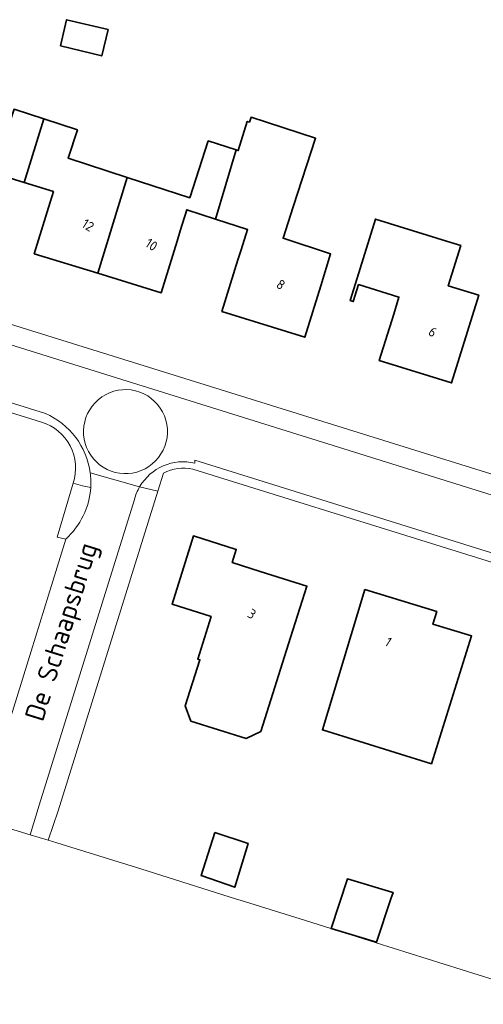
# Model space of a CAD drawing. Extents: x 184422 to 188298, y 343471 to 350189.
# Tile 382 of 513: x 187314 to 187357, y 348700 to 348792. Entities that reach past the tile are written whole.
import ezdxf
from ezdxf.enums import TextEntityAlignment as Align

# ---------------------------------------------------------------- set-up
doc = ezdxf.new("R2010")
doc.units = 0
for name, color, linetype, lineweight in [('B-WA-OG-TERREIN_CULTUURSCHEIDING-GV', 252, 'Continuous', 18), ('B-WA-OG-TERREIN_ERF-GV', 252, 'Continuous', 18), ('B-WA-OG-TOPOGRAFIE-T18', 252, 'Continuous', 18), ('B-WA-VH-VERHARDING_OPEN-GV', 252, 'Continuous', 18), ('B-WA-VH-VERHARDING_SIERBESTRATING-GV', 252, 'Continuous', 18), ('B-WA-VH-VERHARDING_STRAATBAKSTEEN-GV', 252, 'Continuous', 18), ('B-WE-OG-BEBOUWING-GV', 250, 'Continuous', 35), ('B-WE-OG-BEBOUWING-T18', 10, 'Continuous', 18)]:
    doc.layers.add(name, color=color, linetype=linetype, lineweight=lineweight)
doc.styles.add('NLCS-ISO-M1000-T18', font='NLCS-ISO.ttf', dxfattribs={"height": 1.8})
doc.styles.add('NLCS-ISO-M500-T18', font='NLCS-ISO.ttf', dxfattribs={"height": 0.9})

msp = doc.modelspace()

# ---------------------------------------------------------------- linework, layer by layer
at = {"layer": 'B-WA-OG-TERREIN_CULTUURSCHEIDING-GV', "flags": 128}
for points in [[(187325.651, 348712.808), (187317.862, 348715.227), (187317.067, 348715.472), (187315.398, 348715.97), (187310.622, 348717.434), (187310.588, 348717.324), (187283.016, 348725.979), (187279.48, 348715.122), (187252.37, 348723.434), (187251.39, 348723.73), (187251.746, 348725.994), (187249.734, 348724.289), (187250.407, 348722.421), (187250.408, 348722.418), (187251.067, 348720.588), (187254.671, 348714.292)], [(187325.651, 348712.808), (187317.862, 348715.227), (187317.067, 348715.472), (187315.398, 348715.97), (187310.622, 348717.434), (187310.588, 348717.324), (187283.016, 348725.979), (187279.48, 348715.122), (187252.37, 348723.434), (187251.39, 348723.73), (187251.746, 348725.994), (187249.734, 348724.289), (187250.407, 348722.421), (187250.408, 348722.418), (187251.067, 348720.588), (187254.671, 348714.292)], [(187325.651, 348712.808), (187317.862, 348715.227), (187317.067, 348715.472), (187315.398, 348715.97), (187310.622, 348717.434), (187310.588, 348717.324), (187283.016, 348725.979), (187279.48, 348715.122), (187252.37, 348723.434), (187251.39, 348723.73), (187251.746, 348725.994), (187249.734, 348724.289), (187250.407, 348722.421), (187250.408, 348722.418), (187251.067, 348720.588), (187254.671, 348714.292)], [(187362.406, 348681.033), (187370.614, 348692.526), (187372.029, 348694.507), (187372.085, 348694.634), (187372.709, 348698.06), (187347.481, 348705.967), (187340.921, 348708.037), (187334.866, 348709.914), (187334.517, 348710.024), (187325.651, 348712.808)], [(187362.406, 348681.033), (187370.614, 348692.526), (187372.029, 348694.507), (187372.085, 348694.634), (187372.709, 348698.06), (187347.481, 348705.967), (187340.921, 348708.037), (187334.866, 348709.914), (187334.517, 348710.024), (187325.651, 348712.808)], [(187362.406, 348681.033), (187370.614, 348692.526), (187372.029, 348694.507), (187372.085, 348694.634), (187372.709, 348698.06), (187347.481, 348705.967), (187340.921, 348708.037), (187334.866, 348709.914), (187334.517, 348710.024), (187325.651, 348712.808)]]:
    msp.add_lwpolyline(points, dxfattribs=at)
at = {"layer": 'B-WA-OG-TERREIN_ERF-GV', "flags": 128}
for points in [[(187228.87, 348789.636), (187272.853, 348775.982), (187379.954, 348742.636), (187380.845, 348742.359)], [(187228.87, 348789.636), (187272.853, 348775.982), (187379.954, 348742.636), (187380.845, 348742.359)], [(187228.87, 348789.636), (187272.853, 348775.982), (187379.954, 348742.636), (187380.845, 348742.359)], [(187313.89, 348783.247), (187316.645, 348782.352), (187319.777, 348781.334), (187318.925, 348778.712), (187324.394, 348776.935), (187330.192, 348775.05), (187331.903, 348780.317), (187334.508, 348779.478), (187334.682, 348779.422), (187335.524, 348782.126), (187335.727, 348782.06), (187335.871, 348782.504), (187341.853, 348780.559), (187339.784, 348774.192), (187338.848, 348771.281), (187343.251, 348769.836), (187342.334, 348766.889), (187340.848, 348762.115), (187333.177, 348764.502), (187334.663, 348769.276), (187334.957, 348770.223), (187335.547, 348772.095), (187332.574, 348773.06), (187329.914, 348773.923), (187329.309, 348771.974), (187329.019, 348771.028), (187327.542, 348766.228), (187321.657, 348768.038), (187315.773, 348769.848), (187317.243, 348774.627), (187317.548, 348775.62), (187314.833, 348776.462), (187312.118, 348777.304)], [(187313.89, 348783.247), (187316.645, 348782.352), (187319.777, 348781.334), (187318.925, 348778.712), (187324.394, 348776.935), (187330.192, 348775.05), (187331.903, 348780.317), (187334.508, 348779.478), (187334.682, 348779.422), (187335.524, 348782.126), (187335.727, 348782.06), (187335.871, 348782.504), (187341.853, 348780.559), (187339.784, 348774.192), (187338.848, 348771.281), (187343.251, 348769.836), (187342.334, 348766.889), (187340.848, 348762.115), (187333.177, 348764.502), (187334.663, 348769.276), (187334.957, 348770.223), (187335.547, 348772.095), (187332.574, 348773.06), (187329.914, 348773.923), (187329.309, 348771.974), (187329.019, 348771.028), (187327.542, 348766.228), (187321.657, 348768.038), (187315.773, 348769.848), (187317.243, 348774.627), (187317.548, 348775.62), (187314.833, 348776.462), (187312.118, 348777.304)], [(187313.89, 348783.247), (187316.645, 348782.352), (187319.777, 348781.334), (187318.925, 348778.712), (187324.394, 348776.935), (187330.192, 348775.05), (187331.903, 348780.317), (187334.508, 348779.478), (187334.682, 348779.422), (187335.524, 348782.126), (187335.727, 348782.06), (187335.871, 348782.504), (187341.853, 348780.559), (187339.784, 348774.192), (187338.848, 348771.281), (187343.251, 348769.836), (187342.334, 348766.889), (187340.848, 348762.115), (187333.177, 348764.502), (187334.663, 348769.276), (187334.957, 348770.223), (187335.547, 348772.095), (187332.574, 348773.06), (187329.914, 348773.923), (187329.309, 348771.974), (187329.019, 348771.028), (187327.542, 348766.228), (187321.657, 348768.038), (187315.773, 348769.848), (187317.243, 348774.627), (187317.548, 348775.62), (187314.833, 348776.462), (187312.118, 348777.304)], [(187316.437, 348754.233), (187270.123, 348768.656)], [(187316.437, 348754.233), (187270.123, 348768.656)], [(187316.437, 348754.233), (187270.123, 348768.656)], [(187327.759, 348749.499), (187327.235, 348747.823), (187317.969, 348718.209), (187317.067, 348715.472), (187317.862, 348715.227)], [(187327.759, 348749.499), (187327.235, 348747.823), (187317.969, 348718.209), (187317.067, 348715.472), (187317.862, 348715.227)], [(187327.759, 348749.499), (187327.235, 348747.823), (187317.969, 348718.209), (187317.067, 348715.472), (187317.862, 348715.227)], [(187377.906, 348734.844), (187377.061, 348735.203), (187376.493, 348735.444), (187376.524, 348735.523), (187330.467, 348749.878)], [(187377.906, 348734.844), (187377.061, 348735.203), (187376.493, 348735.444), (187376.524, 348735.523), (187330.467, 348749.878)], [(187377.906, 348734.844), (187377.061, 348735.203), (187376.493, 348735.444), (187376.524, 348735.523), (187330.467, 348749.878)], [(187253.561, 348731.683), (187251.746, 348725.994), (187251.39, 348723.73), (187252.37, 348723.434), (187279.48, 348715.122), (187283.016, 348725.979), (187310.588, 348717.324), (187310.622, 348717.434), (187318.68, 348743.391), (187317.897, 348743.582), (187319.375, 348748.588)], [(187253.561, 348731.683), (187251.746, 348725.994), (187251.39, 348723.73), (187252.37, 348723.434), (187279.48, 348715.122), (187283.016, 348725.979), (187310.588, 348717.324), (187310.622, 348717.434), (187318.68, 348743.391), (187317.897, 348743.582), (187319.375, 348748.588)], [(187253.561, 348731.683), (187251.746, 348725.994), (187251.39, 348723.73), (187252.37, 348723.434), (187279.48, 348715.122), (187283.016, 348725.979), (187310.588, 348717.324), (187310.622, 348717.434), (187318.68, 348743.391), (187317.897, 348743.582), (187319.375, 348748.588)], [(187317.862, 348715.227), (187325.651, 348712.808), (187334.517, 348710.024), (187334.866, 348709.914), (187340.921, 348708.037), (187347.481, 348705.967), (187372.709, 348698.06), (187372.857, 348698.013), (187374.127, 348702.208), (187381.94, 348727.455), (187382.023, 348727.722)], [(187317.862, 348715.227), (187325.651, 348712.808), (187334.517, 348710.024), (187334.866, 348709.914), (187340.921, 348708.037), (187347.481, 348705.967), (187372.709, 348698.06), (187372.857, 348698.013), (187374.127, 348702.208), (187381.94, 348727.455), (187382.023, 348727.722)], [(187317.862, 348715.227), (187325.651, 348712.808), (187334.517, 348710.024), (187334.866, 348709.914), (187340.921, 348708.037), (187347.481, 348705.967), (187372.709, 348698.06), (187372.857, 348698.013), (187374.127, 348702.208), (187381.94, 348727.455), (187382.023, 348727.722)]]:
    msp.add_lwpolyline(points, dxfattribs=at)
for points in [[(187347.41, 348773.059), (187354.389, 348770.897), (187355.318, 348770.609), (187354.163, 348766.88), (187356.992, 348766.003), (187355.952, 348762.646), (187354.472, 348757.87), (187347.765, 348759.949), (187349.101, 348764.259), (187349.588, 348765.832), (187345.844, 348766.993), (187345.357, 348765.419), (187345.07, 348765.508), (187345.558, 348767.082)], [(187347.41, 348773.059), (187354.389, 348770.897), (187355.318, 348770.609), (187354.163, 348766.88), (187356.992, 348766.003), (187355.952, 348762.646), (187354.472, 348757.87), (187347.765, 348759.949), (187349.101, 348764.259), (187349.588, 348765.832), (187345.844, 348766.993), (187345.357, 348765.419), (187345.07, 348765.508), (187345.558, 348767.082)], [(187347.41, 348773.059), (187354.389, 348770.897), (187355.318, 348770.609), (187354.163, 348766.88), (187356.992, 348766.003), (187355.952, 348762.646), (187354.472, 348757.87), (187347.765, 348759.949), (187349.101, 348764.259), (187349.588, 348765.832), (187345.844, 348766.993), (187345.357, 348765.419), (187345.07, 348765.508), (187345.558, 348767.082)], [(187339.543, 348734.267), (187336.781, 348725.561), (187335.422, 348724.892), (187330.301, 348726.517), (187329.773, 348727.942), (187331.128, 348732.212), (187330.926, 348732.276), (187332.168, 348736.226), (187328.543, 348737.366), (187330.533, 348743.691), (187334.506, 348742.432), (187334.125, 348741.231), (187336.728, 348740.405), (187341.055, 348739.033)], [(187339.543, 348734.267), (187336.781, 348725.561), (187335.422, 348724.892), (187330.301, 348726.517), (187329.773, 348727.942), (187331.128, 348732.212), (187330.926, 348732.276), (187332.168, 348736.226), (187328.543, 348737.366), (187330.533, 348743.691), (187334.506, 348742.432), (187334.125, 348741.231), (187336.728, 348740.405), (187341.055, 348739.033)], [(187339.543, 348734.267), (187336.781, 348725.561), (187335.422, 348724.892), (187330.301, 348726.517), (187329.773, 348727.942), (187331.128, 348732.212), (187330.926, 348732.276), (187332.168, 348736.226), (187328.543, 348737.366), (187330.533, 348743.691), (187334.506, 348742.432), (187334.125, 348741.231), (187336.728, 348740.405), (187341.055, 348739.033)], [(187352.599, 348722.567), (187342.5, 348725.709), (187344.477, 348732.248), (187346.43, 348738.709), (187353.107, 348736.691), (187352.747, 348735.502), (187356.324, 348734.412)], [(187352.599, 348722.567), (187342.5, 348725.709), (187344.477, 348732.248), (187346.43, 348738.709), (187353.107, 348736.691), (187352.747, 348735.502), (187356.324, 348734.412)], [(187352.599, 348722.567), (187342.5, 348725.709), (187344.477, 348732.248), (187346.43, 348738.709), (187353.107, 348736.691), (187352.747, 348735.502), (187356.324, 348734.412)]]:
    msp.add_lwpolyline(points, close=True, dxfattribs=at)
at = {"layer": 'B-WA-OG-TERREIN_ERF-GV'}
for points in [[(187319.375, 348748.588, 0.423597), (187316.437, 348754.233)], [(187319.375, 348748.588, 0.423597), (187316.437, 348754.233)], [(187319.375, 348748.588, 0.423597), (187316.437, 348754.233)], [(187330.467, 348749.878, 0.185827), (187327.759, 348749.499)], [(187330.467, 348749.878, 0.185827), (187327.759, 348749.499)], [(187330.467, 348749.878, 0.185827), (187327.759, 348749.499)]]:
    msp.add_lwpolyline(points, format="xyb", dxfattribs=at)
at = {"layer": 'B-WA-VH-VERHARDING_OPEN-GV'}
for points in [[(187330.657, 348750.43, 0.332625), (187325.542, 348748.247)], [(187330.657, 348750.43, 0.332625), (187325.542, 348748.247)], [(187330.657, 348750.43, 0.332625), (187325.542, 348748.247)], [(187327.759, 348749.499, -0.185827), (187330.467, 348749.878)], [(187327.759, 348749.499, -0.185827), (187330.467, 348749.878)], [(187327.759, 348749.499, -0.185827), (187330.467, 348749.878)]]:
    msp.add_lwpolyline(points, format="xyb", dxfattribs=at)
at = {"layer": 'B-WA-VH-VERHARDING_OPEN-GV', "flags": 128}
for points in [[(187330.467, 348749.878), (187376.524, 348735.523), (187376.493, 348735.444), (187377.061, 348735.203), (187377.327, 348735.829), (187377.452, 348736.098), (187373.811, 348737.236), (187330.668, 348750.716), (187330.657, 348750.43)], [(187330.467, 348749.878), (187376.524, 348735.523), (187376.493, 348735.444), (187377.061, 348735.203), (187377.327, 348735.829), (187377.452, 348736.098), (187373.811, 348737.236), (187330.668, 348750.716), (187330.657, 348750.43)], [(187330.467, 348749.878), (187376.524, 348735.523), (187376.493, 348735.444), (187377.061, 348735.203), (187377.327, 348735.829), (187377.452, 348736.098), (187373.811, 348737.236), (187330.668, 348750.716), (187330.657, 348750.43)], [(187325.542, 348748.247), (187327.235, 348747.823), (187327.759, 348749.499)], [(187325.542, 348748.247), (187327.235, 348747.823), (187327.759, 348749.499)], [(187325.542, 348748.247), (187327.235, 348747.823), (187327.759, 348749.499)]]:
    msp.add_lwpolyline(points, dxfattribs=at)
at = {"layer": 'B-WA-VH-VERHARDING_SIERBESTRATING-GV', "flags": 128}
msp.add_lwpolyline([(187321.147, 348755.728), (187320.916, 348755.394), (187320.72, 348755.039), (187320.563, 348754.664), (187320.446, 348754.276), (187320.37, 348753.877), (187320.336, 348753.472), (187320.344, 348753.066), (187320.395, 348752.664), (187320.487, 348752.268), (187320.62, 348751.885), (187320.793, 348751.517), (187321.003, 348751.17), (187321.247, 348750.846), (187321.525, 348750.55), (187321.832, 348750.284), (187322.165, 348750.051), (187322.52, 348749.855), (187322.894, 348749.697), (187323.282, 348749.578), (187323.681, 348749.501), (187324.085, 348749.466), (187324.491, 348749.473), (187324.894, 348749.522), (187325.289, 348749.613), (187325.673, 348749.745), (187326.041, 348749.917), (187326.389, 348750.126), (187326.714, 348750.37), (187327.011, 348750.646), (187327.278, 348750.952), (187327.515, 348751.285), (187327.716, 348751.642), (187327.878, 348752.017), (187327.999, 348752.408), (187328.079, 348752.809), (187328.117, 348753.216), (187328.111, 348753.625), (187328.062, 348754.032), (187327.971, 348754.43), (187327.839, 348754.817), (187327.666, 348755.188), (187327.456, 348755.539), (187327.21, 348755.866), (187326.931, 348756.165), (187326.622, 348756.433), (187326.286, 348756.667), (187325.928, 348756.864), (187325.551, 348757.023), (187325.159, 348757.141), (187324.758, 348757.218), (187324.35, 348757.251), (187323.941, 348757.242), (187323.535, 348757.19), (187323.137, 348757.095), (187322.752, 348756.959), (187322.382, 348756.784), (187322.033, 348756.57), (187321.709, 348756.321), (187321.412, 348756.039)], close=True, dxfattribs=at)
msp.add_lwpolyline([(187321.147, 348755.728), (187320.916, 348755.394), (187320.72, 348755.039), (187320.563, 348754.664), (187320.446, 348754.276), (187320.37, 348753.877), (187320.336, 348753.472), (187320.344, 348753.066), (187320.395, 348752.664), (187320.487, 348752.268), (187320.62, 348751.885), (187320.793, 348751.517), (187321.003, 348751.17), (187321.247, 348750.846), (187321.525, 348750.55), (187321.832, 348750.284), (187322.165, 348750.051), (187322.52, 348749.855), (187322.894, 348749.697), (187323.282, 348749.578), (187323.681, 348749.501), (187324.085, 348749.466), (187324.491, 348749.473), (187324.894, 348749.522), (187325.289, 348749.613), (187325.673, 348749.745), (187326.041, 348749.917), (187326.389, 348750.126), (187326.714, 348750.37), (187327.011, 348750.646), (187327.278, 348750.952), (187327.515, 348751.285), (187327.716, 348751.642), (187327.878, 348752.017), (187327.999, 348752.408), (187328.079, 348752.809), (187328.117, 348753.216), (187328.111, 348753.625), (187328.062, 348754.032), (187327.971, 348754.43), (187327.839, 348754.817), (187327.666, 348755.188), (187327.456, 348755.539), (187327.21, 348755.866), (187326.931, 348756.165), (187326.622, 348756.433), (187326.286, 348756.667), (187325.928, 348756.864), (187325.551, 348757.023), (187325.159, 348757.141), (187324.758, 348757.218), (187324.35, 348757.251), (187323.941, 348757.242), (187323.535, 348757.19), (187323.137, 348757.095), (187322.752, 348756.959), (187322.382, 348756.784), (187322.033, 348756.57), (187321.709, 348756.321), (187321.412, 348756.039)], close=True, dxfattribs=at)
msp.add_lwpolyline([(187321.147, 348755.728), (187320.916, 348755.394), (187320.72, 348755.039), (187320.563, 348754.664), (187320.446, 348754.276), (187320.37, 348753.877), (187320.336, 348753.472), (187320.344, 348753.066), (187320.395, 348752.664), (187320.487, 348752.268), (187320.62, 348751.885), (187320.793, 348751.517), (187321.003, 348751.17), (187321.247, 348750.846), (187321.525, 348750.55), (187321.832, 348750.284), (187322.165, 348750.051), (187322.52, 348749.855), (187322.894, 348749.697), (187323.282, 348749.578), (187323.681, 348749.501), (187324.085, 348749.466), (187324.491, 348749.473), (187324.894, 348749.522), (187325.289, 348749.613), (187325.673, 348749.745), (187326.041, 348749.917), (187326.389, 348750.126), (187326.714, 348750.37), (187327.011, 348750.646), (187327.278, 348750.952), (187327.515, 348751.285), (187327.716, 348751.642), (187327.878, 348752.017), (187327.999, 348752.408), (187328.079, 348752.809), (187328.117, 348753.216), (187328.111, 348753.625), (187328.062, 348754.032), (187327.971, 348754.43), (187327.839, 348754.817), (187327.666, 348755.188), (187327.456, 348755.539), (187327.21, 348755.866), (187326.931, 348756.165), (187326.622, 348756.433), (187326.286, 348756.667), (187325.928, 348756.864), (187325.551, 348757.023), (187325.159, 348757.141), (187324.758, 348757.218), (187324.35, 348757.251), (187323.941, 348757.242), (187323.535, 348757.19), (187323.137, 348757.095), (187322.752, 348756.959), (187322.382, 348756.784), (187322.033, 348756.57), (187321.709, 348756.321), (187321.412, 348756.039)], close=True, dxfattribs=at)
at = {"layer": 'B-WA-VH-VERHARDING_STRAATBAKSTEEN-GV', "flags": 128}
for points in [[(187379.954, 348742.636), (187272.853, 348775.982), (187272.191, 348774.309), (187379.399, 348740.853)], [(187379.954, 348742.636), (187272.853, 348775.982), (187272.191, 348774.309), (187379.399, 348740.853)], [(187379.954, 348742.636), (187272.853, 348775.982), (187272.191, 348774.309), (187379.399, 348740.853)], [(187325.673, 348749.745), (187325.289, 348749.613), (187324.894, 348749.522), (187324.491, 348749.473), (187324.085, 348749.466), (187323.681, 348749.501), (187323.282, 348749.578), (187322.894, 348749.697), (187322.52, 348749.855), (187322.165, 348750.051), (187321.832, 348750.284), (187321.525, 348750.55), (187321.247, 348750.846), (187321.003, 348751.17), (187320.793, 348751.517), (187320.62, 348751.885), (187320.487, 348752.268), (187320.395, 348752.664), (187320.344, 348753.066), (187320.336, 348753.472), (187320.37, 348753.877), (187320.446, 348754.276), (187320.563, 348754.664), (187320.72, 348755.039), (187320.916, 348755.394), (187321.147, 348755.728), (187321.412, 348756.039), (187321.709, 348756.321), (187322.033, 348756.57), (187322.382, 348756.784), (187322.752, 348756.959), (187323.137, 348757.095), (187323.535, 348757.19), (187323.941, 348757.242), (187324.35, 348757.251), (187324.758, 348757.218), (187325.159, 348757.141), (187325.551, 348757.023), (187325.928, 348756.864), (187326.286, 348756.667), (187326.622, 348756.433), (187326.931, 348756.165), (187327.21, 348755.866), (187327.456, 348755.539), (187327.666, 348755.188), (187327.839, 348754.817), (187327.971, 348754.43), (187328.062, 348754.032), (187328.111, 348753.625), (187328.117, 348753.216), (187328.079, 348752.809), (187327.999, 348752.408), (187327.878, 348752.017), (187327.716, 348751.642), (187327.515, 348751.285), (187327.278, 348750.952), (187327.011, 348750.646), (187326.714, 348750.37), (187326.389, 348750.126), (187326.041, 348749.917)], [(187325.673, 348749.745), (187325.289, 348749.613), (187324.894, 348749.522), (187324.491, 348749.473), (187324.085, 348749.466), (187323.681, 348749.501), (187323.282, 348749.578), (187322.894, 348749.697), (187322.52, 348749.855), (187322.165, 348750.051), (187321.832, 348750.284), (187321.525, 348750.55), (187321.247, 348750.846), (187321.003, 348751.17), (187320.793, 348751.517), (187320.62, 348751.885), (187320.487, 348752.268), (187320.395, 348752.664), (187320.344, 348753.066), (187320.336, 348753.472), (187320.37, 348753.877), (187320.446, 348754.276), (187320.563, 348754.664), (187320.72, 348755.039), (187320.916, 348755.394), (187321.147, 348755.728), (187321.412, 348756.039), (187321.709, 348756.321), (187322.033, 348756.57), (187322.382, 348756.784), (187322.752, 348756.959), (187323.137, 348757.095), (187323.535, 348757.19), (187323.941, 348757.242), (187324.35, 348757.251), (187324.758, 348757.218), (187325.159, 348757.141), (187325.551, 348757.023), (187325.928, 348756.864), (187326.286, 348756.667), (187326.622, 348756.433), (187326.931, 348756.165), (187327.21, 348755.866), (187327.456, 348755.539), (187327.666, 348755.188), (187327.839, 348754.817), (187327.971, 348754.43), (187328.062, 348754.032), (187328.111, 348753.625), (187328.117, 348753.216), (187328.079, 348752.809), (187327.999, 348752.408), (187327.878, 348752.017), (187327.716, 348751.642), (187327.515, 348751.285), (187327.278, 348750.952), (187327.011, 348750.646), (187326.714, 348750.37), (187326.389, 348750.126), (187326.041, 348749.917)], [(187325.673, 348749.745), (187325.289, 348749.613), (187324.894, 348749.522), (187324.491, 348749.473), (187324.085, 348749.466), (187323.681, 348749.501), (187323.282, 348749.578), (187322.894, 348749.697), (187322.52, 348749.855), (187322.165, 348750.051), (187321.832, 348750.284), (187321.525, 348750.55), (187321.247, 348750.846), (187321.003, 348751.17), (187320.793, 348751.517), (187320.62, 348751.885), (187320.487, 348752.268), (187320.395, 348752.664), (187320.344, 348753.066), (187320.336, 348753.472), (187320.37, 348753.877), (187320.446, 348754.276), (187320.563, 348754.664), (187320.72, 348755.039), (187320.916, 348755.394), (187321.147, 348755.728), (187321.412, 348756.039), (187321.709, 348756.321), (187322.033, 348756.57), (187322.382, 348756.784), (187322.752, 348756.959), (187323.137, 348757.095), (187323.535, 348757.19), (187323.941, 348757.242), (187324.35, 348757.251), (187324.758, 348757.218), (187325.159, 348757.141), (187325.551, 348757.023), (187325.928, 348756.864), (187326.286, 348756.667), (187326.622, 348756.433), (187326.931, 348756.165), (187327.21, 348755.866), (187327.456, 348755.539), (187327.666, 348755.188), (187327.839, 348754.817), (187327.971, 348754.43), (187328.062, 348754.032), (187328.111, 348753.625), (187328.117, 348753.216), (187328.079, 348752.809), (187327.999, 348752.408), (187327.878, 348752.017), (187327.716, 348751.642), (187327.515, 348751.285), (187327.278, 348750.952), (187327.011, 348750.646), (187326.714, 348750.37), (187326.389, 348750.126), (187326.041, 348749.917)]]:
    msp.add_lwpolyline(points, close=True, dxfattribs=at)
for points in [[(187379.399, 348740.853), (187272.191, 348774.309), (187270.442, 348769.491)], [(187379.399, 348740.853), (187272.191, 348774.309), (187270.442, 348769.491)], [(187379.399, 348740.853), (187272.191, 348774.309), (187270.442, 348769.491)], [(187270.123, 348768.656), (187316.437, 348754.233)], [(187270.123, 348768.656), (187316.437, 348754.233)], [(187270.123, 348768.656), (187316.437, 348754.233)], [(187316.812, 348755.039), (187270.442, 348769.491)], [(187270.442, 348769.491), (187316.812, 348755.039)], [(187316.812, 348755.039), (187270.442, 348769.491)], [(187270.442, 348769.491), (187316.812, 348755.039)], [(187316.812, 348755.039), (187270.442, 348769.491)], [(187270.442, 348769.491), (187316.812, 348755.039)], [(187330.657, 348750.43), (187330.668, 348750.716), (187373.811, 348737.236), (187375.241, 348741.69), (187376.376, 348741.31), (187377.747, 348740.875), (187378.911, 348740.547), (187377.452, 348736.098), (187377.327, 348735.829), (187378.267, 348735.493)], [(187330.657, 348750.43), (187330.668, 348750.716), (187373.811, 348737.236), (187375.241, 348741.69), (187376.376, 348741.31), (187377.747, 348740.875), (187378.911, 348740.547), (187377.452, 348736.098), (187377.327, 348735.829), (187378.267, 348735.493)], [(187330.657, 348750.43), (187330.668, 348750.716), (187373.811, 348737.236), (187375.241, 348741.69), (187376.376, 348741.31), (187377.747, 348740.875), (187378.911, 348740.547), (187377.452, 348736.098), (187377.327, 348735.829), (187378.267, 348735.493)], [(187325.542, 348748.247), (187320.955, 348749.527)], [(187320.955, 348749.527), (187325.542, 348748.247)], [(187325.542, 348748.247), (187320.955, 348749.527)], [(187320.955, 348749.527), (187325.542, 348748.247)], [(187325.542, 348748.247), (187320.955, 348749.527)], [(187320.955, 348749.527), (187325.542, 348748.247)], [(187319.375, 348748.588), (187317.897, 348743.582), (187318.68, 348743.391)], [(187319.375, 348748.588), (187317.897, 348743.582), (187318.68, 348743.391)], [(187319.375, 348748.588), (187317.897, 348743.582), (187318.68, 348743.391)], [(187319.375, 348748.588), (187320.254, 348748.32), (187321.002, 348748.189)], [(187321.002, 348748.189), (187320.254, 348748.32), (187319.375, 348748.588)], [(187319.375, 348748.588), (187320.254, 348748.32), (187321.002, 348748.189)], [(187321.002, 348748.189), (187320.254, 348748.32), (187319.375, 348748.588)], [(187319.375, 348748.588), (187320.254, 348748.32), (187321.002, 348748.189)], [(187321.002, 348748.189), (187320.254, 348748.32), (187319.375, 348748.588)], [(187325.06, 348747.066), (187316.224, 348718.731), (187315.398, 348715.97), (187317.067, 348715.472), (187317.969, 348718.209), (187327.235, 348747.823), (187325.542, 348748.247)], [(187325.06, 348747.066), (187316.224, 348718.731), (187315.398, 348715.97), (187317.067, 348715.472), (187317.969, 348718.209), (187327.235, 348747.823), (187325.542, 348748.247)], [(187325.06, 348747.066), (187316.224, 348718.731), (187315.398, 348715.97), (187317.067, 348715.472), (187317.969, 348718.209), (187327.235, 348747.823), (187325.542, 348748.247)], [(187310.622, 348717.434), (187315.398, 348715.97), (187316.224, 348718.731), (187325.06, 348747.066)], [(187310.622, 348717.434), (187315.398, 348715.97), (187316.224, 348718.731), (187325.06, 348747.066)], [(187310.622, 348717.434), (187315.398, 348715.97), (187316.224, 348718.731), (187325.06, 348747.066)], [(187318.68, 348743.391), (187310.622, 348717.434)], [(187318.68, 348743.391), (187310.622, 348717.434)], [(187318.68, 348743.391), (187310.622, 348717.434)]]:
    msp.add_lwpolyline(points, dxfattribs=at)
at = {"layer": 'B-WA-VH-VERHARDING_STRAATBAKSTEEN-GV'}
for points in [[(187320.955, 348749.527, 0.262784), (187316.812, 348755.039)], [(187316.812, 348755.039, -0.262784), (187320.955, 348749.527)], [(187320.955, 348749.527, 0.262784), (187316.812, 348755.039)], [(187316.812, 348755.039, -0.262784), (187320.955, 348749.527)], [(187320.955, 348749.527, 0.262784), (187316.812, 348755.039)], [(187316.812, 348755.039, -0.262784), (187320.955, 348749.527)], [(187316.437, 348754.233, -0.423597), (187319.375, 348748.588)], [(187316.437, 348754.233, -0.423597), (187319.375, 348748.588)], [(187316.437, 348754.233, -0.423597), (187319.375, 348748.588)], [(187325.542, 348748.247, -0.332625), (187330.657, 348750.43)], [(187325.542, 348748.247, -0.332625), (187330.657, 348750.43)], [(187325.542, 348748.247, -0.332625), (187330.657, 348750.43)], [(187321.002, 348748.189, 0.04708), (187320.955, 348749.527)], [(187320.955, 348749.527, -0.04708), (187321.002, 348748.189)], [(187321.002, 348748.189, 0.04708), (187320.955, 348749.527)], [(187320.955, 348749.527, -0.04708), (187321.002, 348748.189)], [(187321.002, 348748.189, 0.04708), (187320.955, 348749.527)], [(187320.955, 348749.527, -0.04708), (187321.002, 348748.189)], [(187321.002, 348748.189, -0.19718), (187318.68, 348743.391)], [(187318.68, 348743.391, 0.19718), (187321.002, 348748.189)], [(187321.002, 348748.189, -0.19718), (187318.68, 348743.391)], [(187318.68, 348743.391, 0.19718), (187321.002, 348748.189)], [(187321.002, 348748.189, -0.19718), (187318.68, 348743.391)], [(187318.68, 348743.391, 0.19718), (187321.002, 348748.189)], [(187325.06, 348747.066, -0.069294), (187325.542, 348748.247)], [(187325.542, 348748.247, 0.069294), (187325.06, 348747.066)], [(187325.06, 348747.066, -0.069294), (187325.542, 348748.247)], [(187325.542, 348748.247, 0.069294), (187325.06, 348747.066)], [(187325.06, 348747.066, -0.069294), (187325.542, 348748.247)], [(187325.542, 348748.247, 0.069294), (187325.06, 348747.066)]]:
    msp.add_lwpolyline(points, format="xyb", dxfattribs=at)
at = {"layer": 'B-WE-OG-BEBOUWING-GV', "flags": 128}
for points in [[(187318.186, 348789.114), (187322.031, 348788.195), (187322.613, 348790.632), (187318.768, 348791.551)], [(187318.186, 348789.114), (187322.031, 348788.195), (187322.613, 348790.632), (187318.768, 348791.551)], [(187318.186, 348789.114), (187322.031, 348788.195), (187322.613, 348790.632), (187318.768, 348791.551)], [(187314.833, 348776.462), (187316.645, 348782.352), (187313.89, 348783.247), (187312.944, 348780.337), (187307.182, 348782.21), (187304.457, 348773.34), (187310.345, 348771.531), (187311.813, 348776.311), (187312.118, 348777.304)], [(187314.833, 348776.462), (187316.645, 348782.352), (187313.89, 348783.247), (187312.944, 348780.337), (187307.182, 348782.21), (187304.457, 348773.34), (187310.345, 348771.531), (187311.813, 348776.311), (187312.118, 348777.304)], [(187314.833, 348776.462), (187316.645, 348782.352), (187313.89, 348783.247), (187312.944, 348780.337), (187307.182, 348782.21), (187304.457, 348773.34), (187310.345, 348771.531), (187311.813, 348776.311), (187312.118, 348777.304)], [(187316.645, 348782.352), (187314.833, 348776.462), (187317.548, 348775.62), (187317.243, 348774.627), (187315.773, 348769.848), (187321.657, 348768.038), (187324.394, 348776.935), (187318.925, 348778.712), (187319.777, 348781.334)], [(187316.645, 348782.352), (187314.833, 348776.462), (187317.548, 348775.62), (187317.243, 348774.627), (187315.773, 348769.848), (187321.657, 348768.038), (187324.394, 348776.935), (187318.925, 348778.712), (187319.777, 348781.334)], [(187316.645, 348782.352), (187314.833, 348776.462), (187317.548, 348775.62), (187317.243, 348774.627), (187315.773, 348769.848), (187321.657, 348768.038), (187324.394, 348776.935), (187318.925, 348778.712), (187319.777, 348781.334)], [(187334.508, 348779.478), (187332.574, 348773.06), (187335.547, 348772.095), (187334.957, 348770.223), (187334.663, 348769.276), (187333.177, 348764.502), (187340.848, 348762.115), (187342.334, 348766.889), (187343.251, 348769.836), (187338.848, 348771.281), (187339.784, 348774.192), (187341.853, 348780.559), (187335.871, 348782.504), (187335.727, 348782.06), (187335.524, 348782.126), (187334.682, 348779.422)], [(187334.508, 348779.478), (187332.574, 348773.06), (187335.547, 348772.095), (187334.957, 348770.223), (187334.663, 348769.276), (187333.177, 348764.502), (187340.848, 348762.115), (187342.334, 348766.889), (187343.251, 348769.836), (187338.848, 348771.281), (187339.784, 348774.192), (187341.853, 348780.559), (187335.871, 348782.504), (187335.727, 348782.06), (187335.524, 348782.126), (187334.682, 348779.422)], [(187334.508, 348779.478), (187332.574, 348773.06), (187335.547, 348772.095), (187334.957, 348770.223), (187334.663, 348769.276), (187333.177, 348764.502), (187340.848, 348762.115), (187342.334, 348766.889), (187343.251, 348769.836), (187338.848, 348771.281), (187339.784, 348774.192), (187341.853, 348780.559), (187335.871, 348782.504), (187335.727, 348782.06), (187335.524, 348782.126), (187334.682, 348779.422)], [(187324.394, 348776.935), (187321.657, 348768.038), (187327.542, 348766.228), (187329.019, 348771.028), (187329.309, 348771.974), (187329.914, 348773.923), (187332.574, 348773.06), (187334.508, 348779.478), (187331.903, 348780.317), (187330.192, 348775.05)], [(187324.394, 348776.935), (187321.657, 348768.038), (187327.542, 348766.228), (187329.019, 348771.028), (187329.309, 348771.974), (187329.914, 348773.923), (187332.574, 348773.06), (187334.508, 348779.478), (187331.903, 348780.317), (187330.192, 348775.05)], [(187324.394, 348776.935), (187321.657, 348768.038), (187327.542, 348766.228), (187329.019, 348771.028), (187329.309, 348771.974), (187329.914, 348773.923), (187332.574, 348773.06), (187334.508, 348779.478), (187331.903, 348780.317), (187330.192, 348775.05)], [(187354.389, 348770.897), (187347.41, 348773.059), (187345.558, 348767.082), (187345.07, 348765.508), (187345.357, 348765.419), (187345.844, 348766.993), (187349.588, 348765.832), (187349.101, 348764.259), (187347.765, 348759.949), (187354.472, 348757.87), (187355.952, 348762.646), (187356.992, 348766.003), (187354.163, 348766.88), (187355.318, 348770.609)], [(187354.389, 348770.897), (187347.41, 348773.059), (187345.558, 348767.082), (187345.07, 348765.508), (187345.357, 348765.419), (187345.844, 348766.993), (187349.588, 348765.832), (187349.101, 348764.259), (187347.765, 348759.949), (187354.472, 348757.87), (187355.952, 348762.646), (187356.992, 348766.003), (187354.163, 348766.88), (187355.318, 348770.609)], [(187354.389, 348770.897), (187347.41, 348773.059), (187345.558, 348767.082), (187345.07, 348765.508), (187345.357, 348765.419), (187345.844, 348766.993), (187349.588, 348765.832), (187349.101, 348764.259), (187347.765, 348759.949), (187354.472, 348757.87), (187355.952, 348762.646), (187356.992, 348766.003), (187354.163, 348766.88), (187355.318, 348770.609)], [(187335.422, 348724.892), (187336.781, 348725.561), (187339.543, 348734.267), (187341.055, 348739.033), (187336.728, 348740.405), (187334.125, 348741.231), (187334.506, 348742.432), (187330.533, 348743.691), (187328.543, 348737.366), (187332.168, 348736.226), (187330.926, 348732.276), (187331.128, 348732.212), (187329.773, 348727.942), (187330.301, 348726.517)], [(187335.422, 348724.892), (187336.781, 348725.561), (187339.543, 348734.267), (187341.055, 348739.033), (187336.728, 348740.405), (187334.125, 348741.231), (187334.506, 348742.432), (187330.533, 348743.691), (187328.543, 348737.366), (187332.168, 348736.226), (187330.926, 348732.276), (187331.128, 348732.212), (187329.773, 348727.942), (187330.301, 348726.517)], [(187335.422, 348724.892), (187336.781, 348725.561), (187339.543, 348734.267), (187341.055, 348739.033), (187336.728, 348740.405), (187334.125, 348741.231), (187334.506, 348742.432), (187330.533, 348743.691), (187328.543, 348737.366), (187332.168, 348736.226), (187330.926, 348732.276), (187331.128, 348732.212), (187329.773, 348727.942), (187330.301, 348726.517)], [(187353.107, 348736.691), (187346.43, 348738.709), (187344.477, 348732.248), (187342.5, 348725.709), (187352.599, 348722.567), (187356.324, 348734.412), (187352.747, 348735.502)], [(187353.107, 348736.691), (187346.43, 348738.709), (187344.477, 348732.248), (187342.5, 348725.709), (187352.599, 348722.567), (187356.324, 348734.412), (187352.747, 348735.502)], [(187353.107, 348736.691), (187346.43, 348738.709), (187344.477, 348732.248), (187342.5, 348725.709), (187352.599, 348722.567), (187356.324, 348734.412), (187352.747, 348735.502)], [(187332.506, 348716.188), (187331.241, 348712.204), (187334.369, 348711.113), (187335.591, 348715.186)], [(187332.506, 348716.188), (187331.241, 348712.204), (187334.369, 348711.113), (187335.591, 348715.186)], [(187332.506, 348716.188), (187331.241, 348712.204), (187334.369, 348711.113), (187335.591, 348715.186)], [(187348.851, 348710.055), (187349.044, 348710.631), (187348.944, 348710.661), (187344.811, 348711.886), (187343.316, 348707.286), (187347.499, 348706.01)], [(187348.851, 348710.055), (187349.044, 348710.631), (187348.944, 348710.661), (187344.811, 348711.886), (187343.316, 348707.286), (187347.499, 348706.01)], [(187348.851, 348710.055), (187349.044, 348710.631), (187348.944, 348710.661), (187344.811, 348711.886), (187343.316, 348707.286), (187347.499, 348706.01)]]:
    msp.add_lwpolyline(points, close=True, dxfattribs=at)

# ---------------------------------------------------------------- texts
at = {"layer": 'B-WA-OG-TOPOGRAFIE-T18', "style": 'NLCS-ISO-M1000-T18'}
msp.add_text('De Schaapsbrug', height=1.8, rotation=72.7, dxfattribs=at).set_placement((187318.504, 348734.741), align=Align.MIDDLE)
msp.add_text('De Schaapsbrug', height=1.8, rotation=72.7, dxfattribs=at).set_placement((187318.504, 348734.741), align=Align.MIDDLE)
msp.add_text('De Schaapsbrug', height=1.8, rotation=72.7, dxfattribs=at).set_placement((187318.504, 348734.741), align=Align.MIDDLE)
at = {"layer": 'B-WE-OG-BEBOUWING-T18', "style": 'NLCS-ISO-M500-T18'}
for s, p in [('12', (187320.754, 348772.501)), ('12', (187320.754, 348772.501)), ('12', (187320.754, 348772.501)), ('10', (187326.638, 348770.691)), ('10', (187326.638, 348770.691)), ('10', (187326.638, 348770.691)), ('8', (187338.632, 348766.994)), ('8', (187338.632, 348766.994)), ('8', (187338.632, 348766.994)), ('6', (187352.727, 348762.599)), ('6', (187352.727, 348762.599)), ('6', (187352.727, 348762.599)), ('3', (187335.95, 348736.456)), ('3', (187335.95, 348736.456)), ('3', (187335.95, 348736.456)), ('1', (187348.611, 348733.871)), ('1', (187348.611, 348733.871)), ('1', (187348.611, 348733.871))]:
    msp.add_text(s, height=0.9, rotation=327.1, dxfattribs=at).set_placement(p, align=Align.MIDDLE)

doc.saveas('drawing.dxf')
